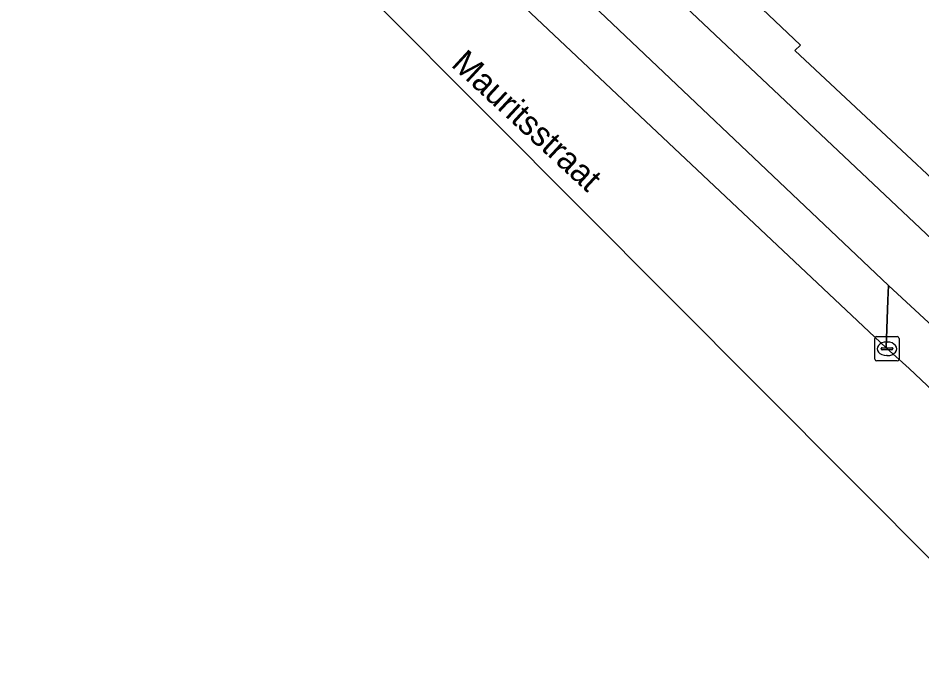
# Model space of a CAD drawing. Extents: x 160663 to 161506, y 382245 to 383291.
# Drawn here: x 160878.6 to 160915.9, y 382868.26 to 382894.78 of the extents above; entities that cross this region are included whole.
import ezdxf

# ---------------------------------------------------------------- set-up
doc = ezdxf.new("R2010")
doc.units = 0
for name, color, linetype in [('IMGEO_Berm_groen', 7, 'Continuous'), ('IMGEO_Erf', 7, 'Continuous'), ('IMGEO_Fietspad_gesloten', 7, 'Continuous'), ('IMGEO_Kolk', 7, 'Continuous'), ('IMGEO_Openbare_ruimte_label', 7, 'Continuous'), ('IMGEO_Rijbaan_lokaal_gesloten', 7, 'Continuous'), ('IMGEO_Voetpad_open', 7, 'Continuous')]:
    doc.layers.add(name, color=color, linetype=linetype)

msp = doc.modelspace()

# ---------------------------------------------------------------- linework, layer by layer
at = {"layer": 'IMGEO_Berm_groen'}
msp.add_lwpolyline([(160916.344, 382882.06), (160914.512, 382883.75), (160914.489, 382883.149), (160914.415, 382881.173), (160915.373, 382880.325), (160923.962, 382872.219)], dxfattribs=at)
at = {"layer": 'IMGEO_Erf'}
msp.add_lwpolyline([(160917.966, 382901.753), (160913.445, 382898.535), (160913.261, 382898.405), (160909.045, 382895.403), (160910.887, 382893.661), (160910.655, 382893.438), (160920.925, 382883.848)], dxfattribs=at)
at = {"layer": 'IMGEO_Fietspad_gesloten'}
for points in [[(160930.334, 382872.438), (160900.346, 382900.709)], [(160897.444, 382900.033), (160900.475, 382897.073), (160914.512, 382883.75), (160916.344, 382882.06), (160925.442, 382873.646), (160928.289, 382870.972)]]:
    msp.add_lwpolyline(points, dxfattribs=at)
at = {"layer": 'IMGEO_Kolk'}
for p, q in [((160914.029, 382881.638), (160914.881, 382881.638)), ((160913.954, 382880.712), (160913.954, 382881.564)), ((160914.442, 382881.418), (160914.467, 382881.418)), ((160914.955, 382881.564), (160914.955, 382880.712)), ((160914.213, 382881.132), (160914.213, 382881.144)), ((160914.651, 382881.095), (160914.253, 382881.095)), ((160914.256, 382881.181), (160914.654, 382881.181)), ((160914.697, 382881.144), (160914.697, 382881.132)), ((160914.881, 382880.638), (160914.029, 382880.638)), ((160914.465, 382880.858), (160914.44, 382880.858))]:
    msp.add_line(p, q, dxfattribs=at)
for points in [[(160914.029, 382881.638), (160914.881, 382881.638)], [(160913.954, 382880.712), (160913.954, 382881.564)], [(160914.955, 382881.564), (160914.955, 382880.712)], [(160914.881, 382880.638), (160914.029, 382880.638)]]:
    msp.add_lwpolyline(points, dxfattribs=at)
for centre, radius, start, end in [((160914.031, 382881.562), 0.0765, 91.552, 178.448), ((160914.031, 382881.562), 0.0765, 91.552, 178.448), ((160914.879, 382881.562), 0.0765, 1.552, 88.448), ((160914.879, 382881.562), 0.0765, 1.552, 88.448), ((160914.253, 382881.141), 0.0403, 85.8775, 175.7526), ((160914.25, 382881.131), 0.0366, 178.938, 274.7102), ((160914.654, 382881.138), 0.043, 264.8664, 352.4533), ((160914.658, 382881.143), 0.0386, 1.7309, 96.639), ((160914.031, 382880.714), 0.0765, 181.552, 268.448), ((160914.031, 382880.714), 0.0765, 181.552, 268.448), ((160914.879, 382880.714), 0.0765, 271.552, 358.448), ((160914.879, 382880.714), 0.0765, 271.552, 358.448)]:
    msp.add_arc(centre, radius, start, end, dxfattribs=at)
for centre, major_axis, ratio, start_param, end_param in [((160914.441, 382881.138), (-0.387, 0.002), 0.722429, 4.712389, 7.853982), ((160914.466, 382881.138), (-0.39, 0.002), 0.717154, 1.570796, 4.712389)]:
    msp.add_ellipse(centre, major_axis=major_axis, ratio=ratio, start_param=start_param, end_param=end_param, dxfattribs=at)
at = {"layer": 'IMGEO_Rijbaan_lokaal_gesloten'}
msp.add_lwpolyline([(160920.419, 382868.265), (160923.962, 382872.219), (160915.373, 382880.325), (160914.415, 382881.173), (160897.873, 382896.769), (160895.719, 382898.788), (160881.554, 382912.179), (160878.596, 382910.215), (160898.025, 382890.727)], close=True, dxfattribs=at)
at = {"layer": 'IMGEO_Voetpad_open'}
for points in [[(160920.925, 382883.848), (160910.655, 382893.438), (160910.887, 382893.661), (160909.045, 382895.403), (160900.762, 382902.712), (160899.791, 382903.267), (160898.769, 382905.408), (160892.24, 382918.549), (160892.779, 382920.122), (160889.963, 382918.754)], [(160900.346, 382900.709), (160930.334, 382872.438)]]:
    msp.add_lwpolyline(points, dxfattribs=at)
msp.add_lwpolyline([(160897.873, 382896.769), (160914.415, 382881.173), (160914.489, 382883.149), (160914.512, 382883.75), (160900.475, 382897.073)], close=True, dxfattribs=at)

# ---------------------------------------------------------------- texts
at = {"layer": 'IMGEO_Openbare_ruimte_label'}
msp.add_text('Mauritsstraat', height=1, rotation=317.2291, dxfattribs=at).set_placement((160896.427, 382892.815))

doc.saveas('drawing.dxf')
